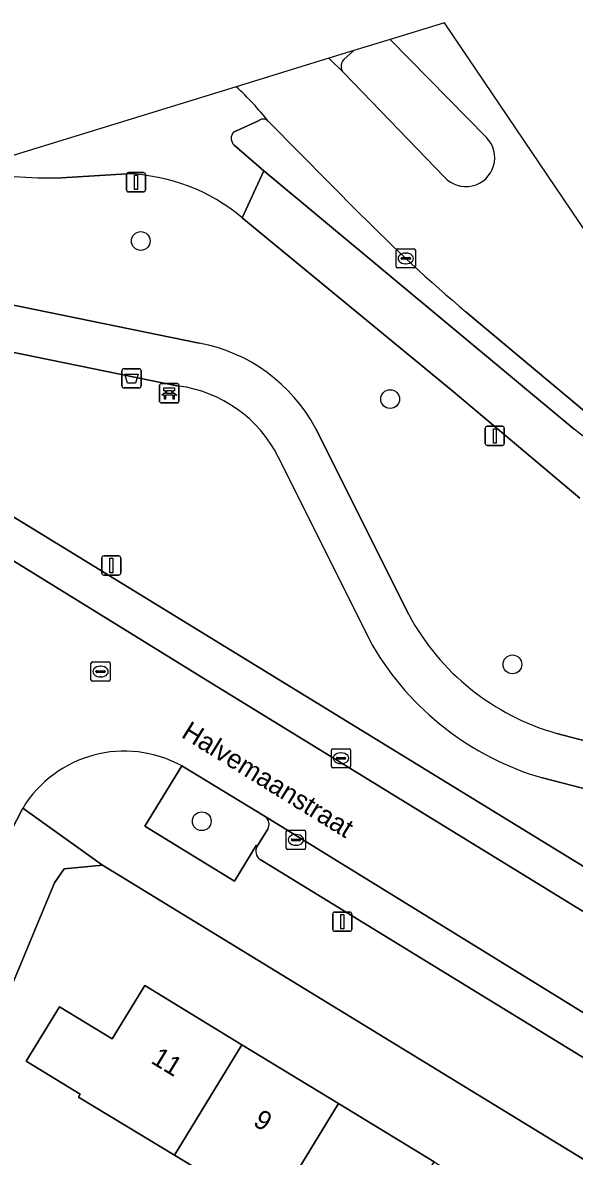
# Model space of a CAD drawing. Extents: x 158352 to 159489, y 383828 to 384603.
# Drawn here: x 159341.6 to 159370.3, y 384465.8 to 384524.8 of the extents above; entities that cross this region are included whole.
import ezdxf

# ---------------------------------------------------------------- set-up
doc = ezdxf.new("R2010")
doc.units = 0
for name, color, linetype in [('IMGEO_Afvalbak', 7, 'Continuous'), ('IMGEO_Bank', 7, 'Continuous'), ('IMGEO_Berm_groen', 7, 'Continuous'), ('IMGEO_Berm_open', 7, 'Continuous'), ('IMGEO_Boom', 7, 'Continuous'), ('IMGEO_Erf', 7, 'Continuous'), ('IMGEO_Fietspad_gesloten', 7, 'Continuous'), ('IMGEO_Groenvoorziening', 7, 'Continuous'), ('IMGEO_Kolk', 7, 'Continuous'), ('IMGEO_Lichtmast', 7, 'Continuous'), ('IMGEO_Openbare_ruimte_label', 7, 'Continuous'), ('IMGEO_Pand', 7, 'Continuous'), ('IMGEO_Pand_nummerreeks', 7, 'Continuous'), ('IMGEO_Parkeervlak_open', 7, 'Continuous'), ('IMGEO_Rijbaan_lokaal_gesloten', 7, 'Continuous'), ('IMGEO_Rijbaan_lokaal_open', 7, 'Continuous'), ('IMGEO_Rioolput', 7, 'Continuous'), ('IMGEO_Verkeersbordpaal', 7, 'Continuous'), ('IMGEO_Verkeerseiland_gesloten', 7, 'Continuous'), ('IMGEO_Voetpad_open', 7, 'Continuous')]:
    doc.layers.add(name, color=color, linetype=linetype)

msp = doc.modelspace()

# ---------------------------------------------------------------- linework, layer by layer
at = {"layer": 'IMGEO_Afvalbak'}
for p, q in [((159346.79, 384505.922), (159346.79, 384506.722)), ((159346.79, 384506.722), (159346.79, 384505.922)), ((159346.89, 384506.822), (159347.68, 384506.822)), ((159347.68, 384506.822), (159346.89, 384506.822)), ((159347.78, 384506.722), (159347.78, 384505.922)), ((159347.78, 384505.922), (159347.78, 384506.722)), ((159347.68, 384505.822), (159346.89, 384505.822)), ((159346.89, 384505.822), (159347.68, 384505.822))]:
    msp.add_line(p, q, dxfattribs=at)
msp.add_lwpolyline([(159346.933, 384506.536), (159347.637, 384506.536), (159347.488, 384506.066), (159347.082, 384506.066), (159346.933, 384506.536)], dxfattribs=at)
for centre, start, end in [((159346.89, 384506.722), 90, 180), ((159346.89, 384506.722), 90, 180), ((159347.68, 384506.722), 0, 90), ((159347.68, 384506.722), 360, 90), ((159346.89, 384505.922), 180, 270), ((159346.89, 384505.922), 180, 270), ((159347.68, 384505.922), 270, 0), ((159347.68, 384505.922), 270, 0)]:
    msp.add_arc(centre, 0.1, start, end, dxfattribs=at)
at = {"layer": 'IMGEO_Bank'}
for p, q in [((159348.75, 384505.12), (159348.75, 384505.961)), ((159348.75, 384505.961), (159348.75, 384505.12)), ((159348.825, 384506.045), (159349.666, 384506.045)), ((159349.666, 384506.045), (159348.825, 384506.045)), ((159349.059, 384505.551), (159349.059, 384505.657)), ((159349.103, 384505.657), (159349.103, 384505.551)), ((159349.391, 384505.663), (159349.109, 384505.663)), ((159349.109, 384505.545), (159349.391, 384505.545)), ((159349.397, 384505.551), (159349.397, 384505.657)), ((159349.441, 384505.657), (159349.441, 384505.551)), ((159349.75, 384505.97), (159349.75, 384505.129)), ((159349.75, 384505.129), (159349.75, 384505.97)), ((159349.675, 384505.045), (159348.834, 384505.045)), ((159348.834, 384505.045), (159349.675, 384505.045)), ((159349.447, 384505.443), (159349.054, 384505.443))]:
    msp.add_line(p, q, dxfattribs=at)
for points in [[(159348.997, 384505.443), (159348.855, 384505.443), (159348.967, 384505.545), (159349.053, 384505.545)], [(159349.053, 384505.663), (159348.967, 384505.663), (159348.967, 384505.824), (159349.53, 384505.824), (159349.53, 384505.663), (159349.447, 384505.663)], [(159349.447, 384505.545), (159349.53, 384505.545), (159349.642, 384505.443), (159349.503, 384505.443)], [(159349.047, 384505.436), (159349.047, 384505.229), (159349.004, 384505.229), (159349.004, 384505.436)], [(159349.497, 384505.436), (159349.497, 384505.229), (159349.453, 384505.229), (159349.453, 384505.436)]]:
    msp.add_lwpolyline(points, dxfattribs=at)
for centre, radius, start, end in [((159348.828, 384505.967), 0.0779, 92.4484, 184.28452), ((159348.828, 384505.967), 0.0779, 92.4484, 184.28452), ((159349.052, 384505.656), 0.00671, 2.89567, 87.10433), ((159349.052, 384505.552), 0.00671, 272.89567, 357.10433), ((159349.109, 384505.656), 0.00671, 92.89567, 177.10433), ((159349.109, 384505.552), 0.00671, 182.89567, 267.10433), ((159349.391, 384505.656), 0.00671, 2.89567, 87.10433), ((159349.391, 384505.552), 0.00671, 272.89567, 357.10433), ((159349.448, 384505.656), 0.00671, 92.89567, 177.10433), ((159349.448, 384505.552), 0.00671, 182.89567, 267.10433), ((159349.672, 384505.967), 0.0779, 2.4484, 94.28452), ((159349.672, 384505.967), 0.0779, 2.4484, 94.28452), ((159348.828, 384505.123), 0.0779, 182.4484, 274.28452), ((159348.828, 384505.123), 0.0779, 182.4484, 274.28452), ((159348.997, 384505.436), 0.00671, 2.89567, 87.10433), ((159349.054, 384505.436), 0.00671, 92.89567, 177.10433), ((159349.446, 384505.436), 0.00671, 2.89567, 87.10433), ((159349.503, 384505.436), 0.00671, 92.89567, 177.10433), ((159349.672, 384505.123), 0.0779, 272.4484, 4.28452), ((159349.672, 384505.123), 0.0779, 272.4484, 4.28452)]:
    msp.add_arc(centre, radius, start, end, dxfattribs=at)
at = {"layer": 'IMGEO_Berm_groen'}
for points in [[(159347.044, 384516.964), (159343.647, 384516.758)], [(159370.61, 384500.08), (159364.028, 384505.637), (159353.051, 384514.679)], [(159319.346, 384512.473), (159385.998, 384471.58)], [(159333.694, 384511.663), (159350.803, 384508.155)], [(159349.728, 384505.92), (159332.676, 384509.403)], [(159356.86, 384503.726), (159361.714, 384494.017)], [(159359.822, 384492.402), (159354.918, 384502.225)], [(159369.414, 384487.834), (159379.319, 384485.248)], [(159378.873, 384482.885), (159368.663, 384485.514)]]:
    msp.add_lwpolyline(points, dxfattribs=at)
for centre, radius, start, end in [((159343.11, 384539.842), 23.09, 259.05201, 271.33208), ((159346.79, 384507.259), 9.709, 49.84491, 88.5025), ((159349.226, 384499.642), 8.657, 28.14412, 79.50583), ((159348.858, 384499.206), 6.77, 26.48314, 82.61923), ((159372.835, 384499.98), 12.618, 208.20065, 254.27132), ((159372.958, 384500.144), 15.248, 210.5154, 253.64047)]:
    msp.add_arc(centre, radius, start, end, dxfattribs=at)
at = {"layer": 'IMGEO_Berm_open'}
for points in [[(159353.92, 384519.746), (159352.6, 384519.135)], [(159359.172, 384514.89), (159354.408, 384519.696)], [(159352.624, 384518.466), (159354.166, 384517.126), (159370.323, 384503.666)], [(159370.854, 384504.603), (159364.695, 384509.769)]]:
    msp.add_lwpolyline(points, dxfattribs=at)
for centre, radius, start, end in [((159354.138, 384519.47), 0.352, 39.9873, 128.31259), ((159352.942, 384518.812), 0.47, 136.62747, 227.48168), ((159418.675, 384573.526), 83.539, 224.57916, 229.74665), ((159341.638, 384465.471), 47.767, 37.44293, 53.09283)]:
    msp.add_arc(centre, radius, start, end, dxfattribs=at)
at = {"layer": 'IMGEO_Boom'}
for centre in [(159347.767, 384513.471), (159360.741, 384505.241), (159367.104, 384491.427), (159350.94, 384483.26)]:
    msp.add_circle(centre, 0.489, dxfattribs=at)
at = {"layer": 'IMGEO_Erf'}
msp.add_lwpolyline([(159382.382, 384458.565), (159345.784, 384480.965), (159343.781, 384480.776), (159343.28, 384480.055), (159341.147, 384474.914), (159338.827, 384469.07), (159334.574, 384452.041)], dxfattribs=at)
msp.add_lwpolyline([(159349.521, 384465.872), (159344.532, 384468.901), (159344.619, 384469.045), (159341.809, 384470.76), (159343.544, 384473.603), (159346.281, 384471.933), (159347.975, 384474.708), (159353.03, 384471.623), (159358.057, 384468.555), (159363.028, 384465.521), (159367.917, 384462.537), (159373.096, 384459.377), (159378.078, 384456.336), (159376.336, 384453.481), (159378.94, 384451.891), (159377.213, 384449.061), (159369.615, 384453.674), (159364.428, 384456.822), (159363.199, 384454.809), (159358.31, 384457.794), (159359.532, 384459.795), (159354.554, 384462.817)], close=True, dxfattribs=at)
at = {"layer": 'IMGEO_Fietspad_gesloten'}
for points in [[(159358.844, 384523.384), (159357.556, 384522.987), (159357.556, 384522.987), (159358.328, 384522.219)], [(159358.332, 384522.921), (159358.844, 384523.384)], [(159352.733, 384521.503), (159338.686, 384517.18)], [(159352.6, 384519.135), (159353.92, 384519.746)], [(159353.051, 384514.679), (159354.166, 384517.126), (159352.624, 384518.466)], [(159343.647, 384516.758), (159347.044, 384516.964)], [(159354.166, 384517.126), (159353.051, 384514.679), (159364.028, 384505.637), (159370.61, 384500.08)], [(159370.323, 384503.666), (159354.166, 384517.126)]]:
    msp.add_lwpolyline(points, dxfattribs=at)
for centre, radius, start, end in [((159358.696, 384522.568), 0.507, 135.90162, 223.44544), ((159342.336, 384510.186), 15.368, 38.22963, 47.42523), ((159354.138, 384519.47), 0.352, 39.9873, 128.31259), ((159352.942, 384518.812), 0.47, 136.62747, 227.48168), ((159343.11, 384539.842), 23.09, 259.05201, 271.33208), ((159346.79, 384507.259), 9.709, 49.84491, 88.5025), ((159341.638, 384465.471), 47.767, 37.44293, 53.09283)]:
    msp.add_arc(centre, radius, start, end, dxfattribs=at)
at = {"layer": 'IMGEO_Groenvoorziening'}
msp.add_lwpolyline([(159354.236, 384483.502), (159349.906, 384486.137), (159347.981, 384483.012), (159352.642, 384480.144), (159353.765, 384481.992), (159353.827, 384481.956), (159354.373, 384482.851)], dxfattribs=at)
msp.add_arc((159353.953, 384483.102), 0.49, 329.12354, 54.64491, dxfattribs=at)
at = {"layer": 'IMGEO_Kolk'}
for p, q in [((159361.054, 384512.14), (159361.054, 384512.992)), ((159361.129, 384513.066), (159361.981, 384513.066)), ((159361.313, 384512.56), (159361.313, 384512.572)), ((159361.356, 384512.609), (159361.754, 384512.609)), ((159361.542, 384512.846), (159361.567, 384512.846)), ((159361.797, 384512.572), (159361.797, 384512.56)), ((159362.055, 384512.992), (159362.055, 384512.14)), ((159361.981, 384512.066), (159361.129, 384512.066)), ((159361.751, 384512.523), (159361.353, 384512.523)), ((159361.565, 384512.286), (159361.54, 384512.286)), ((159357.684, 384486.112), (159357.684, 384486.964)), ((159357.759, 384487.038), (159358.611, 384487.038)), ((159357.986, 384486.581), (159358.384, 384486.581)), ((159358.172, 384486.818), (159358.197, 384486.818)), ((159358.685, 384486.964), (159358.685, 384486.112)), ((159358.611, 384486.038), (159357.759, 384486.038)), ((159357.943, 384486.532), (159357.943, 384486.544)), ((159358.381, 384486.495), (159357.983, 384486.495)), ((159358.195, 384486.258), (159358.17, 384486.258)), ((159358.427, 384486.544), (159358.427, 384486.532)), ((159355.339, 384481.865), (159355.339, 384482.717)), ((159355.414, 384482.791), (159356.266, 384482.791)), ((159355.827, 384482.571), (159355.852, 384482.571)), ((159356.34, 384482.717), (159356.34, 384481.865)), ((159355.598, 384482.285), (159355.598, 384482.297)), ((159356.036, 384482.248), (159355.638, 384482.248)), ((159355.641, 384482.334), (159356.039, 384482.334)), ((159355.85, 384482.011), (159355.825, 384482.011)), ((159356.082, 384482.297), (159356.082, 384482.285)), ((159356.266, 384481.791), (159355.414, 384481.791))]:
    msp.add_line(p, q, dxfattribs=at)
for points in [[(159361.054, 384512.14), (159361.054, 384512.992)], [(159361.129, 384513.066), (159361.981, 384513.066)], [(159362.055, 384512.992), (159362.055, 384512.14)], [(159361.981, 384512.066), (159361.129, 384512.066)], [(159357.684, 384486.112), (159357.684, 384486.964)], [(159357.759, 384487.038), (159358.611, 384487.038)], [(159358.685, 384486.964), (159358.685, 384486.112)], [(159358.611, 384486.038), (159357.759, 384486.038)], [(159355.339, 384481.865), (159355.339, 384482.717)], [(159355.414, 384482.791), (159356.266, 384482.791)], [(159356.34, 384482.717), (159356.34, 384481.865)], [(159356.266, 384481.791), (159355.414, 384481.791)]]:
    msp.add_lwpolyline(points, dxfattribs=at)
for centre, radius, start, end in [((159361.131, 384512.99), 0.0765, 91.55205, 178.44795), ((159361.131, 384512.99), 0.0765, 91.55205, 178.44795), ((159361.353, 384512.569), 0.0403, 85.87752, 175.75265), ((159361.35, 384512.559), 0.0366, 178.93798, 274.71019), ((159361.754, 384512.566), 0.043, 264.86636, 352.45326), ((159361.758, 384512.571), 0.0386, 1.73085, 96.63898), ((159361.979, 384512.99), 0.0765, 1.55205, 88.44795), ((159361.979, 384512.99), 0.0765, 1.55205, 88.44795), ((159361.131, 384512.142), 0.0765, 181.55205, 268.44795), ((159361.131, 384512.142), 0.0765, 181.55205, 268.44795), ((159361.979, 384512.142), 0.0765, 271.55205, 358.44795), ((159361.979, 384512.142), 0.0765, 271.55205, 358.44795), ((159357.761, 384486.962), 0.0765, 91.55205, 178.44795), ((159357.761, 384486.962), 0.0765, 91.55205, 178.44795), ((159357.983, 384486.541), 0.0403, 85.87752, 175.75265), ((159358.388, 384486.543), 0.0386, 1.73085, 96.63898), ((159358.609, 384486.962), 0.0765, 1.55205, 88.44795), ((159358.609, 384486.962), 0.0765, 1.55205, 88.44795), ((159357.761, 384486.114), 0.0765, 181.55205, 268.44795), ((159357.761, 384486.114), 0.0765, 181.55205, 268.44795), ((159357.98, 384486.531), 0.0366, 178.93798, 274.71019), ((159358.384, 384486.538), 0.043, 264.86636, 352.45326), ((159358.609, 384486.114), 0.0765, 271.55205, 358.44795), ((159358.609, 384486.114), 0.0765, 271.55205, 358.44795), ((159355.416, 384482.715), 0.0765, 91.55205, 178.44795), ((159355.416, 384482.715), 0.0765, 91.55205, 178.44795), ((159356.264, 384482.715), 0.0765, 1.55205, 88.44795), ((159356.264, 384482.715), 0.0765, 1.55205, 88.44795), ((159355.416, 384481.867), 0.0765, 181.55205, 268.44795), ((159355.416, 384481.867), 0.0765, 181.55205, 268.44795), ((159355.638, 384482.294), 0.0403, 85.87752, 175.75265), ((159355.635, 384482.284), 0.0366, 178.93798, 274.71019), ((159356.039, 384482.291), 0.043, 264.86636, 352.45326), ((159356.043, 384482.296), 0.0386, 1.73085, 96.63898), ((159356.264, 384481.867), 0.0765, 271.55205, 358.44795), ((159356.264, 384481.867), 0.0765, 271.55205, 358.44795)]:
    msp.add_arc(centre, radius, start, end, dxfattribs=at)
for centre, major_axis, ratio, start_param, end_param in [((159361.541, 384512.566), (-0.387, 0.002), 0.722429, 4.712389, 7.853982), ((159361.566, 384512.566), (-0.39, 0.002), 0.717154, 1.570796, 4.712389), ((159358.171, 384486.538), (-0.387, 0.002), 0.722429, 4.712389, 7.853982), ((159358.196, 384486.538), (-0.39, 0.002), 0.717154, 1.570796, 4.712389), ((159355.826, 384482.291), (-0.387, 0.002), 0.722429, 4.712389, 7.853982), ((159355.851, 384482.291), (-0.39, 0.002), 0.717154, 1.570796, 4.712389)]:
    msp.add_ellipse(centre, major_axis=major_axis, ratio=ratio, start_param=start_param, end_param=end_param, dxfattribs=at)
at = {"layer": 'IMGEO_Lichtmast'}
for p, q in [((159365.691, 384502.925), (159365.691, 384503.725)), ((159365.691, 384503.725), (159365.691, 384502.925)), ((159365.791, 384503.825), (159366.581, 384503.825)), ((159366.581, 384503.825), (159365.791, 384503.825)), ((159366.681, 384503.725), (159366.681, 384502.925)), ((159366.681, 384502.925), (159366.681, 384503.725)), ((159366.581, 384502.825), (159365.791, 384502.825)), ((159365.791, 384502.825), (159366.581, 384502.825)), ((159345.739, 384496.176), (159345.739, 384496.976)), ((159345.739, 384496.976), (159345.739, 384496.176)), ((159345.839, 384497.076), (159346.629, 384497.076)), ((159346.629, 384497.076), (159345.839, 384497.076)), ((159346.729, 384496.976), (159346.729, 384496.176)), ((159346.729, 384496.176), (159346.729, 384496.976)), ((159346.629, 384496.076), (159345.839, 384496.076)), ((159345.839, 384496.076), (159346.629, 384496.076)), ((159357.755, 384477.63), (159357.755, 384478.43)), ((159357.755, 384478.43), (159357.755, 384477.63)), ((159357.855, 384478.53), (159358.645, 384478.53)), ((159358.645, 384478.53), (159357.855, 384478.53)), ((159358.745, 384478.43), (159358.745, 384477.63)), ((159358.745, 384477.63), (159358.745, 384478.43)), ((159358.645, 384477.53), (159357.855, 384477.53)), ((159357.855, 384477.53), (159358.645, 384477.53))]:
    msp.add_line(p, q, dxfattribs=at)
for points in [[(159366.111, 384503.7), (159366.261, 384503.7), (159366.261, 384502.95), (159366.111, 384502.95), (159366.111, 384503.7)], [(159346.159, 384496.951), (159346.309, 384496.951), (159346.309, 384496.201), (159346.159, 384496.201), (159346.159, 384496.951)], [(159358.175, 384478.405), (159358.325, 384478.405), (159358.325, 384477.655), (159358.175, 384477.655), (159358.175, 384478.405)]]:
    msp.add_lwpolyline(points, dxfattribs=at)
for centre, start, end in [((159365.791, 384503.725), 90, 180), ((159365.791, 384503.725), 90, 180), ((159366.581, 384503.725), 0, 90), ((159366.581, 384503.725), 360, 90), ((159365.791, 384502.925), 180, 270), ((159365.791, 384502.925), 180, 270), ((159366.581, 384502.925), 270, 0), ((159366.581, 384502.925), 270, 0), ((159345.839, 384496.976), 90, 180), ((159345.839, 384496.976), 90, 180), ((159346.629, 384496.976), 0, 90), ((159346.629, 384496.976), 360, 90), ((159345.839, 384496.176), 180, 270), ((159345.839, 384496.176), 180, 270), ((159346.629, 384496.176), 270, 0), ((159346.629, 384496.176), 270, 0), ((159357.855, 384478.43), 90, 180), ((159357.855, 384478.43), 90, 180), ((159358.645, 384478.43), 0, 90), ((159358.645, 384478.43), 360, 90), ((159357.855, 384477.63), 180, 270), ((159357.855, 384477.63), 180, 270), ((159358.645, 384477.63), 270, 0), ((159358.645, 384477.63), 270, 0)]:
    msp.add_arc(centre, 0.1, start, end, dxfattribs=at)
at = {"layer": 'IMGEO_Pand'}
for points in [[(159353.03, 384471.623), (159347.975, 384474.708), (159346.281, 384471.933), (159343.544, 384473.603), (159341.809, 384470.76), (159344.619, 384469.045), (159344.532, 384468.901), (159349.521, 384465.872)], [(159353.03, 384471.623), (159349.521, 384465.872), (159354.554, 384462.817), (159358.057, 384468.555)], [(159359.532, 384459.795), (159363.028, 384465.521), (159358.057, 384468.555), (159354.554, 384462.817)]]:
    msp.add_lwpolyline(points, close=True, dxfattribs=at)
at = {"layer": 'IMGEO_Parkeervlak_open'}
for points in [[(159316.31, 384512.168), (159351.491, 384490.422), (159387.366, 384468.379)], [(159385.998, 384471.58), (159319.346, 384512.473)], [(159374.64, 384470.924), (159354.236, 384483.502)], [(159354.373, 384482.851), (159353.827, 384481.956)], [(159353.971, 384481.272), (159372.799, 384469.728)]]:
    msp.add_lwpolyline(points, dxfattribs=at)
for centre, radius, start, end in [((159353.953, 384483.102), 0.49, 329.12354, 54.64491), ((159354.261, 384481.69), 0.509, 148.49558, 235.28173)]:
    msp.add_arc(centre, radius, start, end, dxfattribs=at)
at = {"layer": 'IMGEO_Rijbaan_lokaal_gesloten'}
for points in [[(159395.762, 384477.192), (159363.572, 384524.839), (159360.751, 384523.971), (159365.753, 384518.861)], [(159363.567, 384516.8), (159358.328, 384522.219), (159357.556, 384522.987), (159357.556, 384522.987), (159352.733, 384521.503)], [(159354.408, 384519.696), (159359.172, 384514.89)], [(159364.695, 384509.769), (159370.854, 384504.603)]]:
    msp.add_lwpolyline(points, dxfattribs=at)
for centre, radius, start, end in [((159342.336, 384510.186), 15.368, 38.22963, 47.42523), ((159364.681, 384517.809), 1.502, 222.165, 44.46325), ((159418.675, 384573.526), 83.539, 224.57916, 229.74665)]:
    msp.add_arc(centre, radius, start, end, dxfattribs=at)
at = {"layer": 'IMGEO_Rijbaan_lokaal_open'}
for points in [[(159351.491, 384490.422), (159316.31, 384512.168), (159313.877, 384508.24), (159314.388, 384507.902), (159317.529, 384506.003), (159327.505, 384499.859), (159330.481, 384498.051), (159336.367, 384494.458)], [(159387.366, 384468.379), (159351.491, 384490.422)], [(159349.906, 384486.137), (159354.236, 384483.502), (159374.64, 384470.924), (159377.309, 384469.305), (159383.096, 384465.72), (159384.078, 384465.138)], [(159338.337, 384477.752), (159338.74, 384478.581), (159340.228, 384481.451), (159340.681, 384482.078), (159341.624, 384483.932)]]:
    msp.add_lwpolyline(points, dxfattribs=at)
msp.add_arc((159346.913, 384480.723), 6.186, 61.0632, 148.75399, dxfattribs=at)
at = {"layer": 'IMGEO_Rioolput'}
for p, q in [((159345.177, 384490.626), (159345.177, 384491.478)), ((159345.252, 384491.552), (159346.104, 384491.552)), ((159345.665, 384491.332), (159345.69, 384491.332)), ((159346.178, 384491.478), (159346.178, 384490.626)), ((159345.436, 384491.046), (159345.436, 384491.058)), ((159345.874, 384491.009), (159345.476, 384491.009)), ((159345.479, 384491.095), (159345.877, 384491.095)), ((159345.688, 384490.772), (159345.663, 384490.772)), ((159345.92, 384491.058), (159345.92, 384491.046)), ((159346.104, 384490.552), (159345.252, 384490.552))]:
    msp.add_line(p, q, dxfattribs=at)
for points in [[(159345.177, 384490.626), (159345.177, 384491.478)], [(159345.252, 384491.552), (159346.104, 384491.552)], [(159346.178, 384491.478), (159346.178, 384490.626)], [(159346.104, 384490.552), (159345.252, 384490.552)]]:
    msp.add_lwpolyline(points, dxfattribs=at)
for centre, radius, start, end in [((159345.254, 384491.476), 0.0765, 91.55205, 178.44795), ((159345.254, 384491.476), 0.0765, 91.55205, 178.44795), ((159346.102, 384491.476), 0.0765, 1.55205, 88.44795), ((159346.102, 384491.476), 0.0765, 1.55205, 88.44795), ((159345.476, 384491.055), 0.0403, 85.87752, 175.75265), ((159345.473, 384491.045), 0.0366, 178.93798, 274.71019), ((159345.877, 384491.052), 0.043, 264.86636, 352.45326), ((159345.881, 384491.057), 0.0386, 1.73085, 96.63898), ((159345.254, 384490.628), 0.0765, 181.55205, 268.44795), ((159345.254, 384490.628), 0.0765, 181.55205, 268.44795), ((159346.102, 384490.628), 0.0765, 271.55205, 358.44795), ((159346.102, 384490.628), 0.0765, 271.55205, 358.44795)]:
    msp.add_arc(centre, radius, start, end, dxfattribs=at)
for centre, major_axis, ratio, start_param, end_param in [((159345.664, 384491.052), (-0.387, 0.002), 0.722429, 4.712389, 7.853982), ((159345.689, 384491.052), (-0.39, 0.002), 0.717154, 1.570796, 4.712389)]:
    msp.add_ellipse(centre, major_axis=major_axis, ratio=ratio, start_param=start_param, end_param=end_param, dxfattribs=at)
at = {"layer": 'IMGEO_Verkeersbordpaal'}
for p, q in [((159347.023, 384516.13), (159347.023, 384516.93)), ((159347.023, 384516.93), (159347.023, 384516.13)), ((159347.123, 384517.03), (159347.913, 384517.03)), ((159347.913, 384517.03), (159347.123, 384517.03)), ((159348.013, 384516.93), (159348.013, 384516.13)), ((159348.013, 384516.13), (159348.013, 384516.93)), ((159347.913, 384516.03), (159347.123, 384516.03)), ((159347.123, 384516.03), (159347.913, 384516.03))]:
    msp.add_line(p, q, dxfattribs=at)
msp.add_lwpolyline([(159347.443, 384516.905), (159347.593, 384516.905), (159347.593, 384516.155), (159347.443, 384516.155), (159347.443, 384516.905)], dxfattribs=at)
for centre, start, end in [((159347.123, 384516.93), 90, 180), ((159347.123, 384516.93), 90, 180), ((159347.913, 384516.93), 0, 90), ((159347.913, 384516.93), 360, 90), ((159347.123, 384516.13), 180, 270), ((159347.123, 384516.13), 180, 270), ((159347.913, 384516.13), 270, 0), ((159347.913, 384516.13), 270, 0)]:
    msp.add_arc(centre, 0.1, start, end, dxfattribs=at)
at = {"layer": 'IMGEO_Verkeerseiland_gesloten'}
for points in [[(159365.753, 384518.861), (159360.751, 384523.971), (159358.844, 384523.384)], [(159358.844, 384523.384), (159358.332, 384522.921)], [(159358.328, 384522.219), (159363.567, 384516.8)]]:
    msp.add_lwpolyline(points, dxfattribs=at)
for centre, radius, start, end in [((159358.696, 384522.568), 0.507, 135.90162, 223.44544), ((159364.681, 384517.809), 1.502, 222.165, 44.46325)]:
    msp.add_arc(centre, radius, start, end, dxfattribs=at)
at = {"layer": 'IMGEO_Voetpad_open'}
for points in [[(159350.803, 384508.155), (159333.694, 384511.663)], [(159332.676, 384509.403), (159349.728, 384505.92)], [(159361.714, 384494.017), (159356.86, 384503.726)], [(159354.918, 384502.225), (159359.822, 384492.402)], [(159379.319, 384485.248), (159369.414, 384487.834)], [(159353.827, 384481.956), (159353.765, 384481.992), (159352.642, 384480.144), (159347.981, 384483.012), (159349.906, 384486.137)], [(159368.663, 384485.514), (159378.873, 384482.885)], [(159321.222, 384399.146), (159321.565, 384400.498), (159322.717, 384405.037), (159324.181, 384410.811), (159325.646, 384416.585), (159327.111, 384422.358), (159328.605, 384428.246), (159330.262, 384434.778), (159334.152, 384450.35), (159334.574, 384452.041), (159338.827, 384469.07), (159341.147, 384474.914), (159343.28, 384480.055), (159343.781, 384480.776), (159345.784, 384480.965), (159341.624, 384483.932), (159340.681, 384482.078), (159340.228, 384481.451)], [(159341.624, 384483.932), (159345.784, 384480.965), (159382.382, 384458.565), (159382.91, 384456.26), (159384.78, 384455.959), (159385.708, 384456.352)], [(159372.799, 384469.728), (159353.971, 384481.272)]]:
    msp.add_lwpolyline(points, dxfattribs=at)
for centre, radius, start, end in [((159349.226, 384499.642), 8.657, 28.14412, 79.50583), ((159348.858, 384499.206), 6.77, 26.48314, 82.61923), ((159372.835, 384499.98), 12.618, 208.20065, 254.27132), ((159372.958, 384500.144), 15.248, 210.5154, 253.64047), ((159346.913, 384480.723), 6.186, 61.0632, 148.75399), ((159354.261, 384481.69), 0.509, 148.49558, 235.28173)]:
    msp.add_arc(centre, radius, start, end, dxfattribs=at)

# ---------------------------------------------------------------- texts
at = {"layer": 'IMGEO_Openbare_ruimte_label'}
msp.add_text('Halvemaanstraat', height=1, rotation=328.32868, dxfattribs=at).set_placement((159349.824, 384487.666))
at = {"layer": 'IMGEO_Pand_nummerreeks'}
for s, p in [('11', (159348.245, 384470.701)), ('9', (159353.557, 384467.459))]:
    msp.add_text(s, height=1, rotation=328.60409, dxfattribs=at).set_placement(p)

doc.saveas('drawing.dxf')
